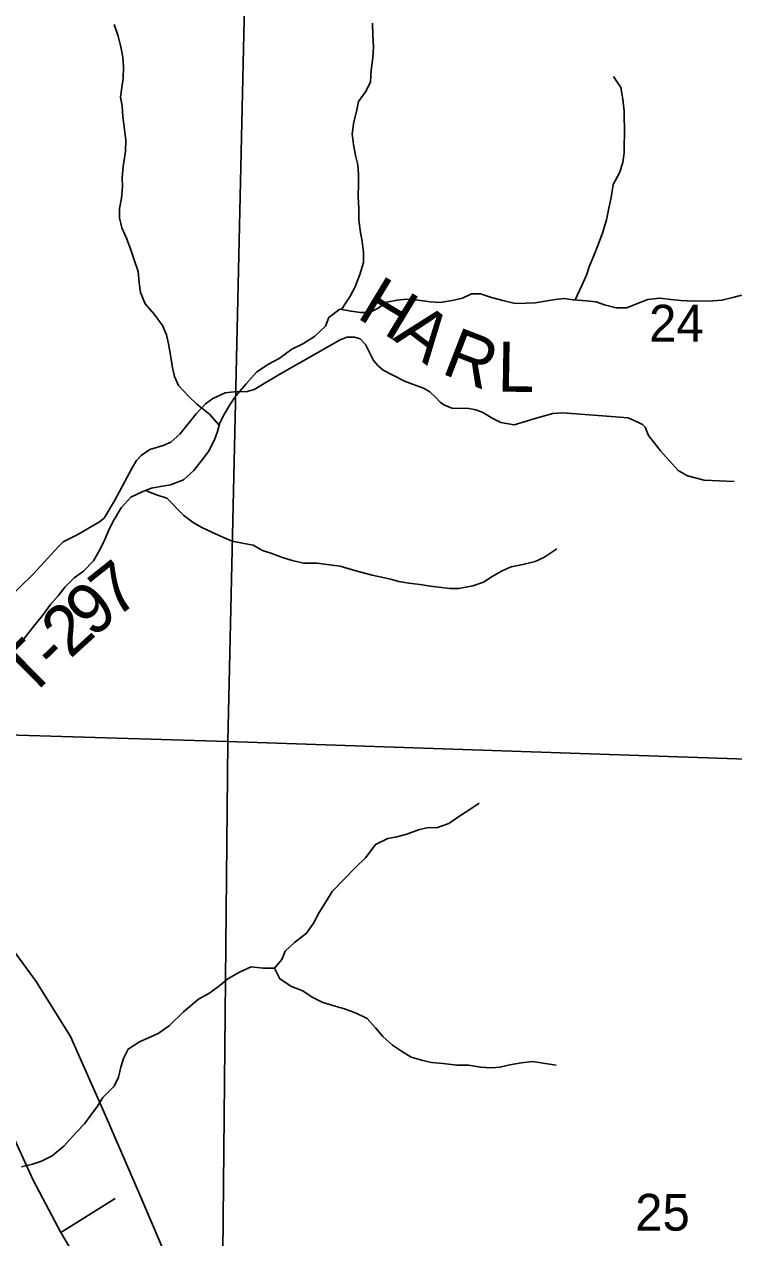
# Model space of a CAD drawing. Extents: x 2043100 to 2470832, y 443715 to 810583.
# Drawn here: x 2251237 to 2255502, y 614395 to 621682 of the extents above; entities that cross this region are included whole.
import ezdxf

# ---------------------------------------------------------------- set-up
doc = ezdxf.new("R2010")
doc.units = 0
for name, color, linetype in [('GM_X_Interstate_Route', 7, 'Continuous'), ('GM_X_Minor_River', 7, 'Continuous'), ('GM_X_Section', 7, 'Continuous'), ('GM_X_Section_Text', 7, 'Continuous'), ('GM_X_State_Route', 7, 'Continuous'), ('GM_X_Township_Road', 7, 'Continuous'), ('GM_X_Township_Road_Text', 7, 'Continuous')]:
    doc.layers.add(name, color=color, linetype=linetype)

msp = doc.modelspace()

# ---------------------------------------------------------------- linework, layer by layer
at = {"layer": 'GM_X_Interstate_Route'}
msp.add_lwpolyline([(2252685.5, 613197.5), (2252545, 613423), (2252492.7, 613514), (2252302.1, 613846.2), (2252111.9, 614229.8), (2251937.5, 614637.7), (2251726.3, 615129.5), (2251515.2, 615603.2), (2251309.3, 615934.5), (2251034.7, 616305.4), (2250716.2, 616645.8), (2250427, 616888.8)], dxfattribs=at)
at = {"layer": 'GM_X_Minor_River'}
for points in [[(2252409.1, 619274.1), (2252350.3, 619339.9), (2252275.7, 619401.5), (2252225.3, 619449.2), (2252164.7, 619512.9), (2252140.3, 619566.9), (2252127.9, 619618.9), (2252117.4, 619694.9), (2252104.9, 619763), (2252092.5, 619817), (2252068.1, 619872.9), (2252017.5, 619940.7), (2251965, 620002.5), (2251936.5, 620070.4), (2251928.1, 620130.4), (2251921.6, 620196.5), (2251897.1, 620268.5), (2251878.7, 620328.4), (2251852.1, 620398.4), (2251823.7, 620460.3), (2251809.2, 620520.3), (2251810.9, 620576.4), (2251822.5, 620638.6), (2251828.1, 620706.7), (2251825.7, 620762.8), (2251831.3, 620828.9), (2251846.7, 620919.2), (2251848.3, 620985.3), (2251839.9, 621049.3), (2251829.3, 621125.4), (2251826.9, 621189.5), (2251816.5, 621243.5), (2251824.2, 621301.6), (2251831.8, 621355.8), (2251833.4, 621423.9), (2251829, 621483.9), (2251818.6, 621546), (2251802.1, 621609.9), (2251777.6, 621679.9)], [(2253143.9, 619970), (2253195.6, 620048.5), (2253225.4, 620100.8), (2253254.9, 620179.1), (2253276.5, 620251.4), (2253276.1, 620313.5), (2253267.7, 620377.5), (2253257.2, 620443.6), (2253248.8, 620509.6), (2253248.3, 620573.7), (2253243.8, 620647.8), (2253247.3, 620726), (2253247, 620780), (2253242.6, 620838.1), (2253228.2, 620894.1), (2253215.7, 620960.1), (2253209.3, 621024.2), (2253218.8, 621096.4), (2253234.5, 621158.6), (2253246.1, 621218.7), (2253287.8, 621277.1), (2253319.5, 621335.4), (2253323.1, 621407.5), (2253332.6, 621479.7), (2253336.2, 621545.8), (2253331.7, 621613.9), (2253331.2, 621688)], [(2254547.9, 620026.4), (2254586.6, 620109.6), (2254616.2, 620175.9), (2254633.9, 620226.1), (2254667.4, 620308.5), (2254695.1, 620378.8), (2254714.7, 620433), (2254736.3, 620507.3), (2254751.9, 620577.5), (2254765.5, 620641.7), (2254777, 620719.9), (2254814.6, 620790.2), (2254836.3, 620852.4), (2254843.9, 620910.6), (2254843.6, 620962.7), (2254845.2, 621018.8), (2254844.3, 621161), (2254835.8, 621233), (2254823.3, 621303.1), (2254778.8, 621368.9)], [(2251216.6, 617968), (2251286.1, 618056.7), (2251347.8, 618131.2), (2251395.5, 618197.6), (2251441.3, 618250), (2251483, 618304.4), (2251536.8, 618358.8), (2251592.6, 618397.3), (2251654.4, 618459.8), (2251694, 618530.2), (2251721.7, 618588.4), (2251749.3, 618654.8), (2251775.1, 618705), (2251820.7, 618777.4), (2251878.4, 618841.9), (2251950.4, 618876.4), (2252002.3, 618896.8), (2252056.4, 618907.2), (2252116.5, 618915.6), (2252194.5, 618946.2), (2252256.3, 619002.7), (2252306, 619067.1), (2252345.7, 619117.4), (2252381.4, 619185.8), (2252399.1, 619236), (2252412.8, 619288.2), (2252440.5, 619342.4), (2252472.2, 619396.7), (2252509.9, 619451.1), (2252571.6, 619523.6), (2252635.3, 619594.1), (2252705.1, 619640.7), (2252769.1, 619675.1), (2252844.9, 619731.7), (2252912.8, 619762.2), (2252982.7, 619806.8), (2253048.5, 619869.3), (2253068.2, 619921.5), (2253134, 619972), (2253202.3, 619958.4), (2253258.4, 619950.8), (2253312.6, 619951.1), (2253364.5, 619977.5), (2253416.4, 620013.9), (2253478.5, 620026.3), (2253532.6, 620030.7), (2253604.8, 620025.1), (2253677, 620015.6), (2253737.2, 620012), (2253809.3, 620022.5), (2253871.3, 620036.9), (2253925.3, 620063.3), (2253979.4, 620063.6), (2254045.7, 620042), (2254122, 620020.5), (2254188.3, 620004.9), (2254254.4, 620007.3), (2254308.6, 620009.7), (2254380.6, 620022.2), (2254430.7, 620028.5), (2254482.8, 620034.8), (2254537, 620027.2), (2254617.2, 620021.7), (2254675.4, 620016.1), (2254725.6, 619998.3), (2254795.9, 619978.8), (2254860.1, 619979.2), (2254934, 620009.7), (2254986, 620030.1), (2255058.2, 620036.6), (2255124.4, 620029), (2255184.6, 620023.4), (2255260.8, 620019.9), (2255377, 620020.6), (2255431.1, 620025), (2255497.2, 620041.4), (2255551.2, 620055.8)], [(2251965.8, 618882.5), (2252032.7, 618856.9), (2252095, 618835.3), (2252195.9, 618731.8), (2252252.3, 618690.1), (2252304.6, 618660.4), (2252364.9, 618632.7), (2252431.3, 618601.1), (2252487.6, 618577.4), (2252559.9, 618563.8), (2252614.1, 618554.2), (2252670.4, 618522.5), (2252724.6, 618504.8), (2252789, 618479.2), (2252847.2, 618461.5), (2252917.5, 618446), (2252997.7, 618446.5), (2253071.9, 618436.9), (2253136.1, 618427.3), (2253210.4, 618405.8), (2253260.7, 618392.1), (2253328.9, 618374.5), (2253385.1, 618362.8), (2253439.4, 618349.2), (2253489.6, 618335.5), (2253549.8, 618325.8), (2253618, 618318.3), (2253678.2, 618308.7), (2253728.4, 618301), (2253794.6, 618293.4), (2253848.7, 618293.7), (2253932.8, 618310.3), (2253998.8, 618332.8), (2254050.7, 618365.2), (2254110.6, 618399.6), (2254164.6, 618424), (2254234.7, 618438.5), (2254308.7, 618455), (2254360.7, 618479.4), (2254438.5, 618532)], [(2251221.3, 614820.1), (2251287.3, 614836.5), (2251341.3, 614854.9), (2251405.3, 614887.4), (2251475, 614944), (2251550.7, 615028.6), (2251600.5, 615079), (2251638.2, 615131.4), (2251677.9, 615185.8), (2251709.7, 615238), (2251777.4, 615304.6), (2251803.1, 615358.9), (2251818.7, 615419.1), (2251834.4, 615471.3), (2251862.1, 615527.6), (2251930, 615572.1), (2251984, 615594.5), (2252041.9, 615620.9), (2252107.8, 615667.5), (2252195.5, 615752.2), (2252285.2, 615826.9), (2252347.1, 615861.4), (2252405, 615903.9), (2252460.8, 615950.3), (2252530.7, 615990.8), (2252600.7, 616021.3), (2252672.9, 616013.8), (2252741, 616014.2), (2252784.8, 616066.6), (2252806.5, 616116.9), (2252862.3, 616167.3), (2252934.1, 616223.9), (2252975.8, 616284.3), (2253009.5, 616348.6), (2253055.1, 616419.1), (2253088.8, 616473.4), (2253156.5, 616544), (2253228.2, 616618.6), (2253290, 616679.1), (2253349.6, 616755.6), (2253423.5, 616792.2), (2253477.6, 616802.5), (2253537.6, 616819), (2253607.6, 616845.5), (2253657.7, 616855.8), (2253721.8, 616858.2), (2253789.8, 616882.7), (2253855.7, 616929.2), (2253909.6, 616961.7), (2253971.5, 617004.1)], [(2252741, 616014.2), (2252773.5, 615950.3), (2252844, 615904.7), (2252912.3, 615877.1), (2252968.7, 615839.4), (2253033.1, 615807.8), (2253105.4, 615786.2), (2253161.6, 615770.5), (2253232, 615742.9), (2253298.4, 615711.3), (2253348.8, 615655.5), (2253393.3, 615603.7), (2253451.8, 615552), (2253504.1, 615516.3), (2253562.5, 615478.6), (2253632.8, 615459), (2253685, 615447.3), (2253755.2, 615441.8), (2253837.5, 615432.3), (2253907.7, 615430.7), (2253979.9, 615419.2), (2254044.1, 615415.6), (2254098.2, 615420), (2254156.2, 615432.4), (2254224.3, 615444.8), (2254294.4, 615453.3), (2254368.7, 615441.8), (2254434.9, 615432.2)]]:
    msp.add_lwpolyline(points, dxfattribs=at)
at = {"layer": 'GM_X_Section'}
for points in [[(2247259.7, 622797.2), (2252581.1, 622685.9), (2252461.6, 617374.3), (2247142.3, 617535.9)], [(2257844.7, 622563.8), (2257837.2, 622175.6), (2257755.9, 617194.6), (2252461.6, 617374.3), (2252581.1, 622685.9)], [(2247142.3, 617535.9), (2252461.6, 617374.3), (2252408.2, 612055.5), (2247023.2, 612242.6)], [(2257755.9, 617194.6), (2257753.6, 616880.4), (2257692.8, 611847.6), (2252408.2, 612055.5), (2252461.6, 617374.3)]]:
    msp.add_lwpolyline(points, close=True, dxfattribs=at)
at = {"layer": 'GM_X_State_Route'}
msp.add_lwpolyline([(2254620, 609573.6), (2254567, 609642.9), (2254279.4, 610003.4), (2254087.1, 610259.3), (2253937.5, 610445.9), (2253416.6, 611260.5), (2253398.9, 611288.2), (2252863.5, 612143.2), (2252519.1, 612687.3), (2251757, 613919.6), (2251457.8, 614426.2), (2251290.6, 614740.1), (2251028.5, 615310.7), (2250680.2, 616242.2), (2250427, 616888.8)], dxfattribs=at)
at = {"layer": 'GM_X_Township_Road'}
for points in [[(2251043, 618140.1), (2251290.3, 618380.1), (2251444.4, 618548.7), (2251472.1, 618573.1), (2251559.7, 618618.4), (2251688.9, 618694.4), (2251718.7, 618716.8), (2251779.5, 618820), (2251885.1, 619018), (2251912.6, 619062.5), (2251940.3, 619092.9), (2251991.9, 619127.7), (2252071.7, 619152.8), (2252117.5, 619173.5), (2252173, 619220.4), (2252271.6, 619342.1), (2252326.9, 619403), (2252370.6, 619435.6), (2252444.3, 619468.7), (2252498.3, 619475.5), (2252576.4, 619476.5), (2252620.3, 619489.1), (2252773.4, 619581.4), (2253135.4, 619786.8), (2253177.2, 619803.4), (2253223.3, 619804.1), (2253257.5, 619792.5), (2253288, 619758.8), (2253337.3, 619663.2), (2253363.7, 619633.4), (2253394.1, 619605.8), (2253523.2, 619539.3), (2253642, 619494.7), (2253674.3, 619475.1), (2253708.8, 619443.5), (2253737.2, 619413.8), (2253759.4, 619396), (2253807.8, 619376.6), (2253910, 619373.9), (2253952.1, 619366.5), (2253994.4, 619351), (2254053, 619315.7), (2254101.4, 619290.2), (2254181.7, 619277.2), (2254313.4, 619317.1), (2254415.2, 619344.6), (2254475.3, 619349.4), (2254740, 619328.8), (2254868.3, 619318.5), (2254928.8, 619291.2), (2254953, 619279.5), (2254969.2, 619261.7), (2254989.9, 619211.8), (2255061.2, 619120.5), (2255168.9, 619001.6), (2255223.4, 618970.2), (2255323.9, 618943.4), (2255504.3, 618935.8)], [(2251457.8, 614426.2), (2251783.6, 614630.6)]]:
    msp.add_lwpolyline(points, dxfattribs=at)

# ---------------------------------------------------------------- texts
at = {"layer": 'GM_X_Section_Text'}
for s, p in [('24', (2254993.2, 619776.9)), ('25', (2254909.6, 614437.5))]:
    msp.add_text(s, height=220.83, rotation=0.00001, dxfattribs=at).set_placement(p)
at = {"layer": 'GM_X_Township_Road_Text'}
for s, rotation, p in [('H', 328.83258, (2253228.1, 619923.4)), ('A', 322.86784, (2253447.2, 619791.5)), ('R', 338.83457, (2253737.1, 619587.7)), ('L', 359.07458, (2254079.9, 619476.7)), ('7', 38.50944, (2251786.1, 618108.5)), ('9', 40.46187, (2251647.6, 617990.3)), ('2', 42.36084, (2251513, 617867.5)), ('T', 44.60908, (2251266.8, 617626.5)), ('-', 43.97884, (2251426, 617783.5))]:
    msp.add_text(s, height=300, rotation=rotation, dxfattribs=at).set_placement(p)

doc.saveas('drawing.dxf')
